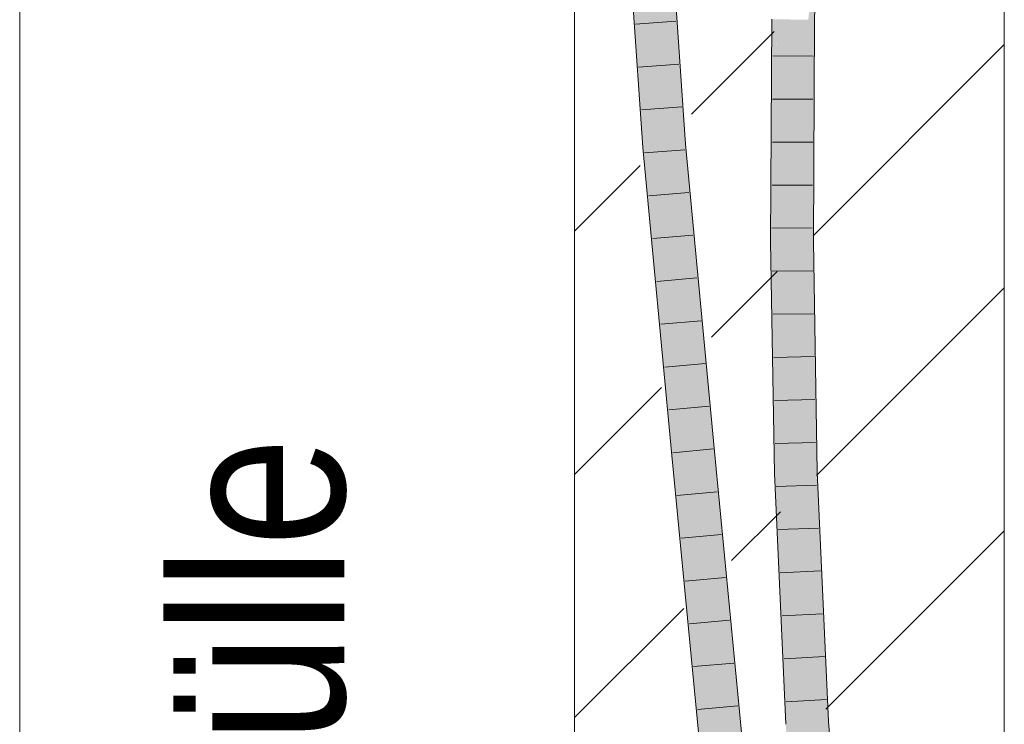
# Model space of a CAD drawing. Extents: x -620 to 300, y 62 to 1162.
# Tile 273 of 322: x 236.93 to 242.66, y 869.37 to 873.46. Entities that reach past the tile are written whole.
import ezdxf
from ezdxf.lldxf.tags import DXFTag

# ---------------------------------------------------------------- set-up
doc = ezdxf.new("R2010")
doc.units = 0
doc.layers.get('0').update_dxf_attribs({"lineweight": 13})
for name, color, linetype, lineweight, true_color in [('E_Detail_Beschriftung', 7, 'Continuous', 13, 0x009900), ('E_Detail_Wandschraffur', 7, 'Continuous', 5, 0xc0c0c0), ('E_Leerrohr 25-A06G94UQ8I', 7, 'Continuous', 9, 0xff8000), ('E_Leerrohr 25-Shading', 7, 'Continuous', 9, 0xff8000)]:
    doc.layers.add(name, color=color, linetype=linetype, lineweight=lineweight, true_color=true_color)
doc.layers.add('E_Detail_Linie_Text_Bem', color=7, linetype='Continuous', lineweight=13)
doc.styles.get("Standard").update_dxf_attribs({"font": 'ARIALN.TTF'})
tags = doc.linetypes.add('fein_strichliert', pattern=[4, 1, -2, 1]).pattern_tags.tags
tags[8:9] = [DXFTag(74, 4), DXFTag(75, 0), DXFTag(340, '0'), DXFTag(46, 0.0), DXFTag(50, 0.0), DXFTag(44, 0.0), DXFTag(45, 0.0)]
tags[6:7] = [DXFTag(74, 4), DXFTag(75, 0), DXFTag(340, '0'), DXFTag(46, 0.0), DXFTag(50, 0.0), DXFTag(44, 0.0), DXFTag(45, 0.0)]
tags[4:5] = [DXFTag(74, 4), DXFTag(75, 0), DXFTag(340, '0'), DXFTag(46, 0.0), DXFTag(50, 0.0), DXFTag(44, 0.0), DXFTag(45, 0.0)]
tags = doc.linetypes.add('fein_strichliert-A06G94UT8I', pattern=[4, 1, -2, 1]).pattern_tags.tags
tags[8:9] = [DXFTag(74, 4), DXFTag(75, 0), DXFTag(340, '0'), DXFTag(46, 0.0), DXFTag(50, 0.0), DXFTag(44, 0.0), DXFTag(45, 0.0)]
tags[6:7] = [DXFTag(74, 4), DXFTag(75, 0), DXFTag(340, '0'), DXFTag(46, 0.0), DXFTag(50, 0.0), DXFTag(44, 0.0), DXFTag(45, 0.0)]
tags[4:5] = [DXFTag(74, 4), DXFTag(75, 0), DXFTag(340, '0'), DXFTag(46, 0.0), DXFTag(50, 0.0), DXFTag(44, 0.0), DXFTag(45, 0.0)]

# ---------------------------------------------------------------- blocks, each defined once
blk = doc.blocks.new('Shading-A06G94F38I', base_point=(240.4925, 861.0052))
at = {"layer": 'E_Leerrohr 25-Shading', "color": 43, "true_color": 0xd7ab7f}
for points in [[(240.4325, 874.5146), (240.5567, 872.7194), (240.5364, 873.5432), (240.5766, 872.7209)], [(240.6456, 874.5245), (240.7694, 872.7368), (240.6898, 874.4169), (240.8059, 872.7397)], [(241.5471, 873.4629), (241.5653, 874.0118), (241.5257, 873.4631), (241.5279, 873.5609)], [(241.5564, 873.4628), (241.5653, 874.0118), (241.5471, 873.4629)], [(240.5766, 872.7209), (240.5932, 872.7224), (240.5364, 873.5432)], [(241.5279, 873.5609), (241.5198, 873.4632), (241.5257, 873.4631)], [(241.3327, 872.1711), (241.3209, 873.4653), (241.3022, 872.6689), (241.3064, 873.4655)], [(241.3354, 873.4651), (241.3209, 873.4653), (241.323, 873.2922), (241.3223, 873.3127)], [(241.3354, 873.4651), (241.323, 873.2922), (241.335, 873.2921)], [(241.3365, 873.292), (241.3354, 873.4651), (241.335, 873.2921)], [(241.3397, 872.8206), (241.343, 873.4651), (241.3354, 873.4651)], [(241.5257, 873.4631), (241.5198, 873.4632), (241.513, 872.1721)], [(241.5213, 872.1722), (241.5471, 873.4629), (241.513, 872.1721), (241.5257, 873.4631)], [(241.5213, 872.1722), (241.5564, 873.4628), (241.5471, 873.4629)], [(241.5213, 872.1722), (241.5386, 872.1723), (241.5564, 873.4628), (241.5531, 872.8279)], [(241.3223, 873.3127), (241.3327, 872.1711), (241.3344, 872.9703)], [(241.323, 873.2922), (241.3344, 872.9703), (241.335, 873.2921)], [(241.3397, 872.8206), (241.3365, 873.292), (241.3344, 872.9703), (241.335, 873.2921)], [(241.3344, 872.9703), (241.3327, 872.1711), (241.3397, 872.8204), (241.3362, 872.1711)], [(241.3397, 872.8206), (241.3344, 872.9703), (241.3397, 872.8204)], [(241.5386, 872.1723), (241.5496, 872.1724), (241.5531, 872.8279)], [(240.5567, 872.7194), (240.6248, 871.9974), (240.5766, 872.7209)], [(240.6248, 871.9974), (240.5932, 872.7224), (240.5766, 872.7209)], [(240.5932, 872.7224), (240.6248, 871.9974), (240.6014, 872.6354), (240.6898, 871.3082)], [(240.938, 870.9485), (240.9745, 870.952), (240.7694, 872.7368), (240.8059, 872.7397)], [(241.3022, 872.6689), (241.2996, 872.1709), (241.3241, 872.171)], [(241.3327, 872.1711), (241.3022, 872.6689), (241.3241, 872.171)], [(240.6898, 871.3082), (240.7256, 870.9283), (240.6014, 872.6354), (240.762, 870.9318)], [(241.2996, 872.1709), (241.3415, 871.855), (241.3241, 872.171)], [(241.3586, 870.8276), (241.2996, 872.1709), (241.322, 870.8264)], [(241.2996, 872.1709), (241.3586, 870.8276), (241.3415, 871.855), (241.3415, 871.8548)], [(241.3415, 871.855), (241.3327, 872.1711), (241.3241, 872.171)], [(241.3415, 871.8548), (241.3362, 872.1711), (241.3327, 872.1711)], [(241.5213, 872.1722), (241.513, 872.1721), (241.5264, 871.367)], [(241.5324, 871.7131), (241.5386, 872.1723), (241.5214, 872.1492), (241.5213, 872.1722)], [(241.5287, 871.4474), (241.5324, 871.7131), (241.5217, 872.1091), (241.5214, 872.1492)], [(241.5401, 871.8411), (241.5386, 872.1723), (241.5342, 871.6384), (241.5324, 871.7131)], [(241.5401, 871.8411), (241.5496, 872.1724), (241.5386, 872.1723)], [(241.5496, 872.1724), (241.5401, 871.8411), (241.5554, 871.0275), (241.543, 871.1727)], [(241.5496, 872.1724), (241.5554, 871.0275), (241.5547, 871.8666)], [(241.5217, 872.1091), (241.5264, 871.367), (241.5287, 871.4474)], [(241.5547, 871.8666), (241.5551, 871.3726), (241.5629, 871.3729)], [(241.5424, 871.3138), (241.5401, 871.8411), (241.5342, 871.6384)], [(241.5324, 871.7131), (241.5287, 871.4474), (241.5342, 871.6384)], [(241.53, 871.3245), (241.5342, 871.6384), (241.5287, 871.4474)], [(241.53, 871.3245), (241.543, 871.1727), (241.5342, 871.6384), (241.5424, 871.3138)], [(241.5287, 871.4474), (241.5264, 871.367), (241.53, 871.3245)], [(241.53, 871.3245), (241.5264, 871.367), (241.5353, 870.8332)], [(241.5551, 871.3726), (241.5554, 871.0275), (241.5629, 871.3729), (241.5719, 870.8344)], [(241.543, 871.1727), (241.53, 871.3245), (241.5445, 870.8335), (241.5353, 870.8332)], [(241.5445, 870.8335), (241.5556, 870.8338), (241.543, 871.1727), (241.5554, 871.0275)], [(241.5556, 870.8338), (241.5719, 870.8344), (241.5554, 871.0275)], [(241.1207, 869.0511), (241.1572, 869.0543), (240.938, 870.9485), (240.9745, 870.952)], [(240.9081, 869.0327), (240.9446, 869.0358), (240.7256, 870.9283), (240.762, 870.9318)], [(241.5445, 870.8335), (241.5353, 870.8332), (241.6013, 869.3785)], [(241.6072, 869.3788), (241.5556, 870.8338), (241.6013, 869.3785), (241.5445, 870.8335)], [(241.6379, 869.3807), (241.5719, 870.8344), (241.6072, 869.3788), (241.5556, 870.8338)], [(241.3586, 870.8276), (241.322, 870.8264), (241.4249, 869.3676), (241.3883, 869.3654)], [(241.4249, 869.3676), (241.3883, 869.3654), (241.5498, 867.7246), (241.5133, 867.7215)], [(241.6072, 869.3788), (241.6013, 869.3785), (241.7259, 867.7394)], [(241.7624, 867.7425), (241.6379, 869.3807), (241.7259, 867.7394), (241.6072, 869.3788)]]:
    blk.add_solid(points, dxfattribs=at)
at = {"layer": 'E_Leerrohr 25-Shading', "color": 31, "true_color": 0xfabd7f}
for points in [[(240.5932, 872.7224), (240.6813, 872.7296), (240.469, 874.5163), (240.5573, 874.5204)], [(240.6729, 872.8505), (240.6456, 874.5245), (240.5741, 874.2776), (240.5819, 874.4366)], [(240.6456, 874.5245), (240.6729, 872.8505), (240.7694, 872.7368), (240.6813, 872.7296)], [(241.4046, 872.1715), (241.3653, 873.4648), (241.3397, 872.8206), (241.343, 873.4651)], [(241.4046, 872.1715), (241.4246, 872.1716), (241.3653, 873.4648), (241.4173, 873.4643)], [(241.4246, 872.1716), (241.4314, 873.4641), (241.4173, 873.4643)], [(241.5198, 873.4632), (241.4314, 873.4641), (241.513, 872.1721), (241.4246, 872.1716)], [(241.3397, 872.8206), (241.3362, 872.1711), (241.3626, 872.1713)], [(241.4046, 872.1715), (241.3397, 872.8206), (241.3626, 872.1713)], [(240.762, 870.9318), (240.85, 870.9401), (240.5932, 872.7224), (240.6813, 872.7296)], [(240.6813, 872.7296), (240.85, 870.9401), (240.7694, 872.7368), (240.8842, 870.9434)], [(240.8842, 870.9434), (240.938, 870.9485), (240.7694, 872.7368)], [(241.3362, 872.1711), (241.3962, 871.4446), (241.3626, 872.1713)], [(241.3415, 871.8548), (241.3962, 871.4446), (241.3362, 872.1711)], [(241.3962, 871.4446), (241.4046, 872.1715), (241.3626, 872.1713)], [(241.4046, 872.1715), (241.3962, 871.4446), (241.4075, 872.1027), (241.4469, 870.8304)], [(241.4381, 871.3633), (241.4246, 872.1716), (241.4046, 872.1715)], [(241.5264, 871.367), (241.513, 872.1721), (241.4381, 871.3633), (241.4246, 872.1716)], [(241.4469, 870.8304), (241.4381, 871.3633), (241.4075, 872.1027)], [(241.3586, 870.8276), (241.3979, 870.8289), (241.3415, 871.8548)], [(241.3415, 871.8548), (241.3979, 870.8289), (241.3962, 871.4446), (241.4247, 870.8297)], [(241.4247, 870.8297), (241.4469, 870.8304), (241.3962, 871.4446)], [(241.5353, 870.8332), (241.5264, 871.367), (241.4469, 870.8304), (241.4381, 871.3633)], [(240.9515, 869.8867), (240.938, 870.9485), (240.8842, 870.9434)], [(240.938, 870.9485), (240.9515, 869.8867), (241.1162, 869.0507), (241.0326, 869.0435)], [(240.938, 870.9485), (241.1162, 869.0507), (241.1207, 869.0511)], [(240.9446, 869.0358), (241.0326, 869.0435), (240.762, 870.9318), (240.85, 870.9401)], [(240.85, 870.9401), (240.9515, 869.8867), (240.8842, 870.9434)], [(241.4989, 869.3721), (241.5131, 869.373), (241.3979, 870.8289), (241.4247, 870.8297)], [(241.5131, 869.373), (241.4469, 870.8304), (241.4247, 870.8297)], [(241.5353, 870.8332), (241.4469, 870.8304), (241.6013, 869.3785), (241.5131, 869.373)], [(241.3979, 870.8289), (241.3586, 870.8276), (241.4989, 869.3721), (241.4249, 869.3676)], [(241.6378, 867.732), (241.4989, 869.3721), (241.5498, 867.7246), (241.4249, 869.3676)], [(241.6378, 867.732), (241.5131, 869.373), (241.4989, 869.3721)], [(241.6013, 869.3785), (241.5131, 869.373), (241.7259, 867.7394), (241.6378, 867.732)]]:
    blk.add_solid(points, dxfattribs=at)
blk = doc.blocks.new('Referenz-A06G94UU8I')
at = {"layer": 'E_Detail_Linie_Text_Bem', "linetype": 'fein_strichliert-A06G94UT8I', "ltscale": 0.65}
blk.add_line((236.9314, 859.9536), (236.9314, 912.8329), dxfattribs=at)
at = {"layer": 'E_Detail_Linie_Text_Bem', "linetype": 'Continuous', "ltscale": 0.13}
for p, q in [((242.6598, 900.7616), (242.6598, 860.7616)), ((240.1598, 860.7616), (240.1598, 888.7616))]:
    blk.add_line(p, q, dxfattribs=at)
at = {"layer": 'E_Detail_Wandschraffur', "linetype": 'fein_strichliert', "ltscale": 0.13}
for p, q in [((240.8405, 872.9139), (241.3209, 873.3943)), ((240.1598, 872.2332), (240.5421, 872.6155)), ((241.5664, 870.8114), (242.6598, 871.9047)), ((241.0729, 870.3178), (241.3568, 870.6018)), ((240.1598, 869.4047), (240.7947, 870.0397))]:
    blk.add_line(p, q, dxfattribs=at)
at = {"layer": 'E_Detail_Wandschraffur', "linetype": 'ByBlock', "ltscale": 0.13}
for p, q in [((241.5474, 872.2066), (242.6598, 873.319)), ((240.9567, 871.6159), (241.3388, 871.998)), ((240.1598, 870.819), (240.6647, 871.3239)), ((241.6218, 869.4526), (242.6598, 870.4905))]:
    blk.add_line(p, q, dxfattribs=at)
at = {"layer": 'E_Leerrohr 25-A06G94UQ8I', "linetype": 'Continuous', "ltscale": 0.13}
for p, q in [((241.5776, 874.7735), (241.5564, 873.4628)), ((240.5567, 872.7193), (240.4325, 874.5146)), ((240.8059, 872.7397), (240.6822, 874.5263)), ((241.3064, 873.4655), (241.2996, 872.1709)), ((240.7489, 873.4538), (240.5145, 873.438)), ((241.5564, 873.4628), (241.5496, 872.1723)), ((241.3128, 873.2523), (241.5478, 873.2504)), ((240.7662, 873.205), (240.5318, 873.188)), ((240.7834, 872.9562), (240.5491, 872.938)), ((241.3115, 873.0019), (241.5465, 873.0008)), ((240.9745, 870.952), (240.8059, 872.7397)), ((241.3102, 872.7515), (241.5452, 872.7512)), ((240.7256, 870.9283), (240.5567, 872.7193)), ((240.8014, 872.7073), (240.5672, 872.6881)), ((241.3089, 872.5011), (241.5439, 872.5015)), ((240.8248, 872.4587), (240.5907, 872.439)), ((240.8483, 872.21), (240.6141, 872.1899)), ((241.3076, 872.2508), (241.5426, 872.2519)), ((241.2996, 872.1709), (241.322, 870.8264)), ((241.5496, 872.1723), (241.5719, 870.8343)), ((241.31, 872.0003), (241.545, 872.0024)), ((240.8717, 871.9613), (240.6376, 871.9408)), ((241.3141, 871.7498), (241.5491, 871.753)), ((240.8952, 871.7126), (240.6611, 871.6917)), ((240.9186, 871.464), (240.6846, 871.4426)), ((241.3183, 871.4992), (241.5533, 871.5036)), ((241.3225, 871.2487), (241.5574, 871.2542)), ((240.9421, 871.2153), (240.7081, 871.1935)), ((241.3266, 870.9982), (241.5616, 871.0048)), ((240.9656, 870.9666), (240.7316, 870.9443)), ((241.1572, 869.0543), (240.9745, 870.952)), ((240.9081, 869.0327), (240.7256, 870.9283)), ((241.5719, 870.8343), (241.6379, 869.3807)), ((241.322, 870.8264), (241.3883, 869.3653)), ((240.9895, 870.7177), (240.7555, 870.6956)), ((241.3331, 870.7477), (241.568, 870.7555)), ((241.3444, 870.4974), (241.5793, 870.5064)), ((241.0135, 870.4687), (240.7795, 870.4469)), ((241.3558, 870.247), (241.5906, 870.2572)), ((241.0374, 870.2197), (240.8034, 870.1982)), ((241.0614, 869.9707), (240.8274, 869.9494)), ((241.3672, 869.9967), (241.6019, 870.0081)), ((241.3785, 869.7463), (241.6132, 869.759)), ((241.0854, 869.7217), (240.8513, 869.7007)), ((241.1094, 869.4728), (240.8753, 869.452)), ((241.3899, 869.496), (241.6245, 869.5098)), ((241.6379, 869.3807), (241.7624, 867.7425))]:
    blk.add_line(p, q, dxfattribs=at)
at = {"layer": 'E_Detail_Beschriftung', "linetype": 'Continuous', "ltscale": 0.13, "insert": (237.8208, 865.3674), "char_height": 1, "attachment_point": 1, "rotation": 90}
blk.add_mtext('{\\fArial Narrow;4x Endtülle}', dxfattribs=at)

msp = doc.modelspace()

# ---------------------------------------------------------------- block references
at = {"color": 8, "lineweight": 25, "ltscale": 0.25, "true_color": 0x808080}
msp.add_blockref('Referenz-A06G94UU8I', (0, 0), dxfattribs=at)
msp.add_blockref('Shading-A06G94F38I', (240.4925, 861.0052))

doc.saveas('drawing.dxf')
